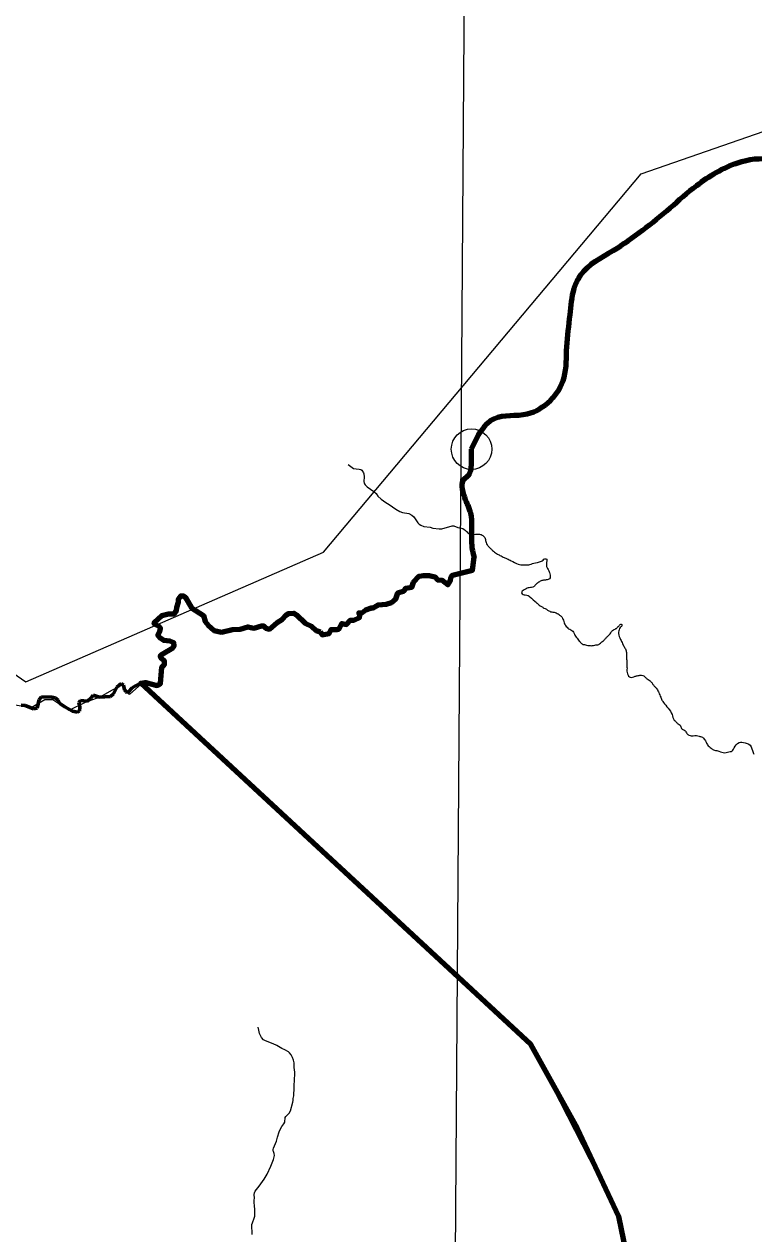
# Model space of a CAD drawing. Extents: x 553962 to 842807, y 8883888 to 9032388.
# Drawn here: x 818378 to 820176, y 9016666 to 9019650 of the extents above; entities that cross this region are included whole.
import ezdxf

# ---------------------------------------------------------------- set-up
doc = ezdxf.new("R2010")
doc.units = 0
doc.header["$LTSCALE"] = 200
doc.header["$PDMODE"] = 32
doc.header["$PDSIZE"] = 100
doc.linetypes.add('LONG_DASH_SHORT_DASH', pattern=[9.9, 6, -1.2, 1.5, -1.2])
for name, color, linetype, lineweight in [('1', 7, 'Continuous', 13), ('23', 7, 'Continuous', 13), ('24', 7, 'Continuous', 25), ('27', 7, 'Continuous', 13), ('35', 7, 'Continuous', 13), ('57', 7, 'Continuous', 13), ('7', 7, 'Continuous', 90), ('8', 7, 'Continuous', 13)]:
    doc.layers.add(name, color=color, linetype=linetype, lineweight=lineweight)

msp = doc.modelspace()

# ---------------------------------------------------------------- linework, layer by layer
at = {"layer": '1'}
msp.add_lwpolyline([(819491.5, 9023933.1), (819436.9, 9016147.3), (819350.2, 9004420.8)], dxfattribs=at)
at = {"layer": '1', "linetype": 'LONG_DASH_SHORT_DASH', "lineweight": 60}
msp.add_lwpolyline([(819106.8, 9018150.9), (819111.9, 9018143.9), (819129, 9018147.1), (819129, 9018147.1), (819134.5, 9018156.4), (819149.4, 9018156.7), (819153.9, 9018158.8), (819160.4, 9018171.7), (819172.1, 9018169.4), (819182.2, 9018179.5), (819190.5, 9018180), (819204.2, 9018186.2), (819204.6, 9018191.9), (819202.7, 9018198), (819211.3, 9018198.8), (819219.5, 9018205.4), (819233.3, 9018209.9), (819236.1, 9018209.1), (819250.5, 9018217.4), (819270.2, 9018219.1), (819283.1, 9018223.8), (819293.3, 9018232.8), (819298.9, 9018247), (819314.2, 9018252.6), (819318.7, 9018258.8), (819333, 9018261.2), (819337.3, 9018273.7), (819351.2, 9018288), (819361.8, 9018290.3), (819375.8, 9018290), (819390, 9018286.4), (819396.5, 9018279.2), (819407, 9018278.1), (819421.8, 9018266.6), (819428.7, 9018278), (819429.1, 9018284.3), (819433.4, 9018290.6), (819482.8, 9018303.4), (819487, 9018335.1)], dxfattribs=at)
at = {"layer": '23'}
for points in [[(819106.8, 9018150.9), (819111.9, 9018143.9), (819129, 9018147.1), (819129, 9018147.1), (819134.5, 9018156.4), (819149.4, 9018156.7), (819153.9, 9018158.8), (819160.4, 9018171.7), (819172.1, 9018169.4), (819182.2, 9018179.5), (819190.5, 9018180), (819204.2, 9018186.2), (819204.6, 9018191.9), (819202.7, 9018198), (819211.3, 9018198.8), (819219.5, 9018205.4), (819233.3, 9018209.9), (819236.1, 9018209.1), (819250.5, 9018217.4), (819270.2, 9018219.1), (819283.1, 9018223.8), (819293.3, 9018232.8), (819298.9, 9018247), (819314.2, 9018252.6), (819318.7, 9018258.8), (819333, 9018261.2), (819337.3, 9018273.7), (819351.2, 9018288), (819361.8, 9018290.3), (819375.8, 9018290), (819390, 9018286.4), (819396.5, 9018279.2), (819407, 9018278.1), (819421.8, 9018266.6), (819428.7, 9018278), (819429.1, 9018284.3), (819433.4, 9018290.6), (819482.8, 9018303.4), (819487.2, 9018334)], [(818665.2, 9018024.3), (818677.8, 9018026.3), (818705.4, 9018018.8), (818713.8, 9018023.3), (818717.3, 9018064), (818723.6, 9018070.7), (818723.2, 9018078.9), (818716.6, 9018084.7), (818713.2, 9018091.2), (818717.6, 9018095.9), (818743.8, 9018111.9), (818746.9, 9018116.9), (818746.1, 9018123.7), (818736.3, 9018128.4), (818721.8, 9018129.6), (818714.4, 9018134.2), (818706.7, 9018143.1), (818711.7, 9018152.2), (818713.8, 9018159.9), (818710.7, 9018163.8), (818699.3, 9018168.9), (818697.8, 9018174.3), (818717, 9018191.7), (818733.6, 9018195.8), (818747.4, 9018195.8), (818753.2, 9018203.6), (818753.6, 9018211.4), (818758.3, 9018224), (818758.3, 9018232.6), (818763.4, 9018239.6), (818769.3, 9018239.6), (818775.2, 9018235.7), (818790.3, 9018210.4), (818820, 9018191.7), (818823.7, 9018176.7), (818830.9, 9018167.9), (818846.3, 9018154.1), (818864, 9018150.4), (818891.4, 9018157.1), (818909.9, 9018157.8), (818929, 9018163.6), (818943.3, 9018159.9), (818962.9, 9018166.1), (818967.2, 9018165.7), (818973.1, 9018159.9), (818982.5, 9018157.9), (819001.5, 9018174.1), (819014.4, 9018182), (819023.5, 9018192.1), (819028.9, 9018196), (819042.6, 9018196.8), (819048.5, 9018193.3), (819069.9, 9018172.8), (819086.2, 9018165.1), (819097.5, 9018154.4), (819106.8, 9018150.9)], [(820443.4, 9014602.6), (820513, 9014700.1), (820428.5, 9014806.3), (820351.8, 9014863.1), (820181.1, 9014850.2), (820119.3, 9014881.4), (820369.8, 9015075.2), (820241.3, 9015547.6), (820764.7, 9015358.3), (820771.5, 9015546.1), (820799, 9015640.2), (820791.2, 9015811), (820772.1, 9016017.5), (820788.2, 9016167.4), (819910.9, 9016380.8), (819843.7, 9016709.2), (819626.5, 9017133), (818665.2, 9018024.3)]]:
    msp.add_lwpolyline(points, dxfattribs=at)
for points in [[(819480.3, 9018601.6), (819536.5, 9018677.5), (819617.7, 9018688.9), (819708.3, 9018778.3), (819715.1, 9018853.9), (819723.2, 9018933.2), (819733.6, 9018998.5), (819749.5, 9019031.5), (819829.3, 9019091.7), (819969.7, 9019196.9), (820035.5, 9019252.2), (820136.7, 9019308.1), (820217.9, 9019315.7), (820323.9, 9019245.9), (820431.7, 9019202.9), (820499.8, 9019191.5), (820609.3, 9019163.9), (820674.6, 9019142.3), (820757.4, 9019110), (820818.5, 9019070.5), (820904.1, 9019048.5), (820986, 9019031.7), (821077.2, 9019092.9), (821149, 9019131.4), (821226.6, 9019205.7), (821258.2, 9019260.3), (821295.7, 9019294.2), (821309.4, 9019302.3)], [(819487.2, 9018334), (819482.2, 9018357.6), (819481.4, 9018410.1), (819478.6, 9018443.5), (819463.4, 9018482.4), (819465, 9018531), (819470.2, 9018534.7), (819480.1, 9018566.4), (819480.3, 9018601.6)]]:
    msp.add_spline(points, degree=3, dxfattribs=at)
at = {"layer": '24'}
for points in [[(819176.2, 9018563.9), (819189.3, 9018554.2), (819195.7, 9018553), (819203.5, 9018552.5), (819207.4, 9018551.5), (819209.8, 9018549.6), (819213.8, 9018543.6), (819215.1, 9018540.5), (819215.7, 9018533.1), (819215.2, 9018522), (819215.7, 9018518.1), (819216.4, 9018516.4), (819218.3, 9018513.9), (819223, 9018509), (819239.2, 9018497.5), (819244.8, 9018492), (819249.3, 9018485.9), (819257.9, 9018478.1), (819269.1, 9018470.2), (819277.1, 9018465.2), (819293.7, 9018453.3), (819303.4, 9018447.5), (819310.3, 9018445.4), (819325.8, 9018442.7), (819333.1, 9018439), (819338, 9018434.8), (819348, 9018420.2), (819351, 9018416.8), (819355.1, 9018413.8), (819363, 9018410.7), (819378.1, 9018409), (819385.1, 9018407.1), (819400.6, 9018404.9), (819407.2, 9018405.5), (819432.7, 9018412.5), (819436.6, 9018412.3), (819446.7, 9018408.5)], [(818939.7, 9016664.4), (818938.8, 9016688.8), (818940.2, 9016693.4), (818944.2, 9016704.3), (818945.8, 9016710), (818946.5, 9016714.3), (818945.9, 9016725.4), (818945.7, 9016736.3), (818944.8, 9016742.9), (818944.8, 9016748.7), (818945.3, 9016753.7), (818944.6, 9016762.7), (818945, 9016767.1), (818947.1, 9016771.4), (818956.7, 9016783.6), (818968.8, 9016800.7), (818976.2, 9016813.3), (818985.7, 9016833), (818992.2, 9016849.1), (818994.7, 9016859.2), (818994.1, 9016864.4), (818991.8, 9016869), (818991.3, 9016870.6), (818991.3, 9016873.8), (818992, 9016877.4), (818999.6, 9016894.9), (819002.1, 9016904.8), (819006.2, 9016917.6), (819009.2, 9016924.9), (819012.4, 9016930.5), (819017.7, 9016937.1), (819019.8, 9016941.3), (819021.2, 9016953.1), (819022.9, 9016955.7), (819031.1, 9016963.7), (819033.7, 9016969.2), (819039.9, 9016990.6), (819040.7, 9016994.6), (819041, 9016999.5), (819042, 9017006.7), (819042.2, 9017014.3), (819042.9, 9017019.2), (819043.4, 9017035.5), (819044.2, 9017042), (819044.6, 9017064.5), (819043.2, 9017076.1), (819042.9, 9017087.8), (819041.4, 9017094.1), (819039.1, 9017101), (819035.6, 9017107.4), (819031.4, 9017112.6), (819028.9, 9017114.8), (819019.9, 9017120), (819013, 9017123.1), (819000.5, 9017130.8), (818991.4, 9017134.6), (818972.1, 9017141.8), (818967.3, 9017144.5), (818962.3, 9017150), (818957.8, 9017159.9), (818955.6, 9017168.4), (818954.5, 9017175.7)]]:
    msp.add_lwpolyline(points, dxfattribs=at)
for points in [[(819446.7, 9018408.5), (819462.5, 9018403.6), (819467, 9018399.4), (819476.6, 9018392.7), (819480.2, 9018391.7), (819492.9, 9018392), (819502, 9018391.4), (819506.6, 9018389.9), (819509.6, 9018387.3), (819511.6, 9018385.2), (819514.1, 9018381.6)], [(819514.1, 9018381.6), (819516, 9018371.4), (819519, 9018365.3), (819524, 9018359.7), (819529.1, 9018355), (819532.1, 9018351.9), (819542.2, 9018344.2), (819550.3, 9018339.5), (819560.9, 9018334.3), (819568, 9018331.2), (819578.1, 9018326.5), (819595.3, 9018318.2), (819608, 9018316), (819612.6, 9018316), (819621.2, 9018316.4), (819633.5, 9018320.3), (819652.4, 9018325.2), (819656.5, 9018328.2), (819661.1, 9018331.2), (819665.6, 9018330.7), (819665.6, 9018326.1), (819665, 9018318.5), (819665.9, 9018310.3), (819668.9, 9018304.7), (819672.4, 9018297.5), (819674.3, 9018290.9), (819674.3, 9018287.3), (819672.7, 9018282.2), (819669.1, 9018280.2), (819660, 9018278.3), (819651.8, 9018276.9), (819644.1, 9018271.9), (819638.5, 9018267.8), (819634.3, 9018262.8), (819628.2, 9018260.3), (819622.6, 9018259.9), (819612.9, 9018256.4), (819609.8, 9018254.9), (819603.6, 9018247.4), (819607.3, 9018243.4), (819612.6, 9018242.1), (819619.8, 9018240.6), (819623.9, 9018237.5), (819640, 9018223.1), (819645.5, 9018218.4), (819653.1, 9018213.2), (819656.1, 9018211.7), (819658.2, 9018209.6), (819658.7, 9018209.6), (819664.7, 9018207), (819670.8, 9018202.9), (819675.3, 9018200.8), (819686.5, 9018198.6), (819696.1, 9018193.5), (819701.2, 9018189.3)], [(819701.2, 9018189.3), (819703.7, 9018186.2), (819705.2, 9018182.7), (819708.1, 9018176.5), (819709.6, 9018170.4), (819712.1, 9018166.8), (819715.6, 9018162.2), (819719.6, 9018158.6), (819725.2, 9018156), (819730.2, 9018152.4), (819733.2, 9018147.3), (819734.7, 9018142.7), (819742.7, 9018132.9), (819745.7, 9018128.3), (819751.3, 9018122.6), (819754.3, 9018120.1), (819758.4, 9018119.5), (819763.9, 9018117.9), (819770.6, 9018117.3), (819775.1, 9018116.8), (819786.8, 9018118.7), (819789.4, 9018118.7), (819794, 9018120.2), (819801.7, 9018126.2), (819805.8, 9018129.2), (819808.4, 9018132.2), (819809.9, 9018133.7), (819814.5, 9018138.8), (819820.2, 9018144.3), (819823.3, 9018148.8), (819828, 9018154.4), (819836.1, 9018158.9), (819838.2, 9018160.4), (819840.8, 9018163.4), (819842.3, 9018164.4), (819844.4, 9018165.9), (819846.4, 9018169), (819849.5, 9018170), (819851, 9018167.4), (819846.9, 9018161.8), (819844.2, 9018156.3), (819842.7, 9018150.2), (819845.6, 9018136.4), (819850, 9018127.2), (819855, 9018116.5), (819859.5, 9018108.8), (819861.9, 9018100.1), (819862.3, 9018092.5), (819862.3, 9018086.3), (819863.2, 9018075.2), (819863.1, 9018066), (819863.5, 9018061.4), (819863.4, 9018054.3), (819864.9, 9018047.1), (819867.4, 9018042)], [(819867.4, 9018042), (819871.4, 9018038.9), (819877, 9018038.9), (819883.6, 9018041.3), (819886.7, 9018042.3), (819895.4, 9018043.8), (819902.5, 9018043.2), (819907, 9018040.6), (819912.6, 9018035.4), (819918.1, 9018031.8), (819922.2, 9018028.7), (819926.2, 9018022.6), (819930.7, 9018017.4), (819932.7, 9018014.9), (819937.2, 9018010.2), (819941.7, 9018001), (819946.6, 9017989.8), (819948.6, 9017984.7), (819953.1, 9017977), (819974.6, 9017947.2), (819980.1, 9017933.5), (819983.6, 9017929.9), (819989.1, 9017924.2), (819994.2, 9017920.6), (819997.6, 9017912.9), (820005.7, 9017907.7), (820011.2, 9017900.1), (820016.3, 9017895.9), (820021.9, 9017894.8), (820026.9, 9017894.8), (820034.6, 9017895.2), (820041.2, 9017893.6), (820044.7, 9017892.6), (820049.3, 9017891), (820051.8, 9017888.9), (820058.3, 9017879.2), (820060.8, 9017874.1), (820063.3, 9017870), (820068.3, 9017865.9), (820072.9, 9017862.2), (820074.9, 9017861.2), (820078.9, 9017859.1), (820084.5, 9017858.1), (820090.1, 9017856.5), (820104.3, 9017852.8), (820117.6, 9017855.7), (820120.6, 9017856.1), (820124.7, 9017859.2), (820127.8, 9017864.7), (820139.7, 9017877.8), (820154.4, 9017877.2), (820159.5, 9017875.6), (820164.1, 9017874), (820173, 9017858.1), (820176, 9017848.9)]]:
    msp.add_spline(points, degree=3, dxfattribs=at)
at = {"layer": '27'}
msp.add_lwpolyline([(819910.9, 9016380.8), (819843.7, 9016709.2), (819626.5, 9017133), (818665.1, 9018024.5), (818667.4, 9018023.4), (818637.5, 9017996.8), (818620.9, 9018020.1), (818594.3, 9018006.8), (818564.4, 9017990.1), (818527.9, 9017976.8), (818488, 9017956.9), (818448.1, 9017983.5), (818428.2, 9017983.5), (818395, 9017963.6), (818355.1, 9017970.2)], dxfattribs=at)
at = {"layer": '35'}
msp.add_lwpolyline([(819910.9, 9016380.8), (819843.7, 9016709.2), (819626.5, 9017133), (818665.1, 9018024.5), (818667.4, 9018023.4), (818637.5, 9017996.8), (818620.9, 9018020.1), (818594.3, 9018006.8), (818564.4, 9017990.1), (818527.9, 9017976.8), (818488, 9017956.9), (818448.1, 9017983.5), (818428.2, 9017983.5), (818395, 9017963.6), (818355.1, 9017970.2)], dxfattribs=at)
at = {"layer": '57', "lineweight": 90}
for points in [[(819106.8, 9018150.9), (819111.9, 9018143.9), (819129, 9018147.1), (819129, 9018147.1), (819134.5, 9018156.4), (819149.4, 9018156.7), (819153.9, 9018158.8), (819160.4, 9018171.7), (819172.1, 9018169.4), (819182.2, 9018179.5), (819190.5, 9018180), (819204.2, 9018186.2), (819204.6, 9018191.9), (819202.7, 9018198), (819211.3, 9018198.8), (819219.5, 9018205.4), (819233.3, 9018209.9), (819236.1, 9018209.1), (819250.5, 9018217.4), (819270.2, 9018219.1), (819283.1, 9018223.8), (819293.3, 9018232.8), (819298.9, 9018247), (819314.2, 9018252.6), (819318.7, 9018258.8), (819333, 9018261.2), (819337.3, 9018273.7), (819351.2, 9018288), (819361.8, 9018290.3), (819375.8, 9018290), (819390, 9018286.4), (819396.5, 9018279.2), (819407, 9018278.1), (819421.8, 9018266.6), (819428.7, 9018278), (819429.1, 9018284.3), (819433.4, 9018290.6), (819482.8, 9018303.4), (819487, 9018335.1), (819487.2, 9018334)], [(818674.8, 9018025.8), (818677.8, 9018026.3), (818705.4, 9018018.8), (818713.8, 9018023.3), (818717.3, 9018064), (818723.6, 9018070.7), (818723.2, 9018078.9), (818716.6, 9018084.7), (818713.2, 9018091.2), (818717.6, 9018095.9), (818743.8, 9018111.9), (818746.9, 9018116.9), (818746.1, 9018123.7), (818736.3, 9018128.4), (818721.8, 9018129.6), (818714.4, 9018134.2), (818706.7, 9018143.1), (818711.7, 9018152.2), (818713.8, 9018159.9), (818710.7, 9018163.8), (818699.3, 9018168.9), (818697.8, 9018174.3), (818717, 9018191.7), (818733.6, 9018195.8), (818747.4, 9018195.8), (818753.2, 9018203.6), (818753.6, 9018211.4), (818758.3, 9018224), (818758.3, 9018232.6), (818763.4, 9018239.6), (818769.3, 9018239.6), (818775.2, 9018235.7), (818790.3, 9018210.4), (818820, 9018191.7), (818823.7, 9018176.7), (818830.9, 9018167.9), (818846.3, 9018154.1), (818864, 9018150.4), (818891.4, 9018157.1), (818909.9, 9018157.8), (818929, 9018163.6), (818943.3, 9018159.9), (818962.9, 9018166.1), (818967.2, 9018165.7), (818973.1, 9018159.9), (818982.5, 9018157.9), (819001.5, 9018174.1), (819014.4, 9018182), (819023.5, 9018192.1), (819028.9, 9018196), (819042.6, 9018196.8), (819048.5, 9018193.3), (819069.9, 9018172.8), (819086.2, 9018165.1), (819097.5, 9018154.4), (819106.8, 9018150.9)], [(819910.9, 9016380.8), (819843.7, 9016709.2), (819741.4, 9016926.2), (819626.5, 9017133), (818665.1, 9018024.5), (818674.8, 9018025.8)]]:
    msp.add_lwpolyline(points, dxfattribs=at)
for points in [[(819480.3, 9018601.6), (819536.5, 9018677.5), (819617.7, 9018688.9), (819708.3, 9018778.3), (819715.1, 9018853.9), (819723.2, 9018933.2), (819733.6, 9018998.5), (819749.5, 9019031.5), (819829.3, 9019091.7), (819969.7, 9019196.9), (820035.5, 9019252.2), (820136.7, 9019308.1), (820217.9, 9019315.7), (820323.9, 9019245.9), (820431.7, 9019202.9), (820499.8, 9019191.5), (820609.3, 9019163.9), (820674.6, 9019142.3), (820757.4, 9019110), (820818.5, 9019070.5), (820904.1, 9019048.5), (820986, 9019031.7), (821077.2, 9019092.9), (821149, 9019131.4), (821171.4, 9019147.8)], [(819487.2, 9018334), (819482.2, 9018357.6), (819481.4, 9018410.1), (819478.6, 9018443.5), (819463.4, 9018482.4), (819465, 9018531), (819470.2, 9018534.7), (819480.1, 9018566.4), (819480.3, 9018601.6)]]:
    msp.add_spline(points, degree=3, dxfattribs=at)
at = {"layer": '57'}
msp.add_point((819480.3, 9018601.6), dxfattribs=at)
at = {"layer": '7', "linetype": 'LONG_DASH_SHORT_DASH', "lineweight": 60}
for points in [[(819106.8, 9018150.9), (819111.9, 9018143.9), (819129, 9018147.1), (819129, 9018147.1), (819134.5, 9018156.4), (819149.4, 9018156.7), (819153.9, 9018158.8), (819160.4, 9018171.7), (819172.1, 9018169.4), (819182.2, 9018179.5), (819190.5, 9018180), (819204.2, 9018186.2), (819204.6, 9018191.9), (819202.7, 9018198), (819211.3, 9018198.8), (819219.5, 9018205.4), (819233.3, 9018209.9), (819236.1, 9018209.1), (819250.5, 9018217.4), (819270.2, 9018219.1), (819283.1, 9018223.8), (819293.3, 9018232.8), (819298.9, 9018247), (819314.2, 9018252.6), (819318.7, 9018258.8), (819333, 9018261.2), (819337.3, 9018273.7), (819351.2, 9018288), (819361.8, 9018290.3), (819375.8, 9018290), (819390, 9018286.4), (819396.5, 9018279.2), (819407, 9018278.1), (819421.8, 9018266.6), (819428.7, 9018278), (819429.1, 9018284.3), (819433.4, 9018290.6), (819482.8, 9018303.4), (819487, 9018335.1)], [(818370.3, 9017970.5), (818379.7, 9017969), (818400.9, 9017960.7), (818409.9, 9017962.7), (818414.6, 9017984.2), (818420.5, 9017990.9), (818445.7, 9017990.3), (818453.6, 9017987.9), (818461.1, 9017982.8), (818465.8, 9017974.6), (818477.5, 9017966), (818496.6, 9017955.3), (818509.1, 9017952.5), (818514.2, 9017955.3), (818514.6, 9017965.4), (818512.2, 9017976.7), (818516.3, 9017981.7), (818533.3, 9017980.4), (818542.5, 9017988.1), (818547.6, 9017995.1), (818562.5, 9017990.3), (818590, 9017991.4), (818597.8, 9017998.3), (818605.9, 9018014.3), (818616.5, 9018023.7), (818622.5, 9018019.4), (818624.6, 9018008.1), (818627.6, 9018002.8), (818633.8, 9018002.4), (818644.6, 9018013.9), (818664.6, 9018024.2), (818677.8, 9018026.3), (818705.4, 9018018.8), (818713.8, 9018023.3), (818717.3, 9018064), (818723.6, 9018070.7), (818723.2, 9018078.9), (818716.6, 9018084.7), (818713.2, 9018091.2), (818717.6, 9018095.9), (818743.8, 9018111.9), (818746.9, 9018116.9), (818746.1, 9018123.7), (818736.3, 9018128.4), (818721.8, 9018129.6), (818714.4, 9018134.2), (818706.7, 9018143.1), (818711.7, 9018152.2), (818713.8, 9018159.9), (818710.7, 9018163.8), (818699.3, 9018168.9), (818697.8, 9018174.3), (818717, 9018191.7), (818733.6, 9018195.8), (818747.4, 9018195.8), (818753.2, 9018203.6), (818753.6, 9018211.4), (818758.3, 9018224), (818758.3, 9018232.6), (818763.4, 9018239.6), (818769.3, 9018239.6), (818775.2, 9018235.7), (818790.3, 9018210.4), (818820, 9018191.7), (818823.7, 9018176.7), (818830.9, 9018167.9), (818846.3, 9018154.1), (818864, 9018150.4), (818891.4, 9018157.1), (818909.9, 9018157.8), (818929, 9018163.6), (818943.3, 9018159.9), (818962.9, 9018166.1), (818967.2, 9018165.7), (818973.1, 9018159.9), (818982.5, 9018157.9), (819001.5, 9018174.1), (819014.4, 9018182), (819023.5, 9018192.1), (819028.9, 9018196), (819042.6, 9018196.8), (819048.5, 9018193.3), (819069.9, 9018172.8), (819086.2, 9018165.1), (819097.5, 9018154.4), (819106.8, 9018150.9)], [(818370.3, 9017970.5), (818379.7, 9017969), (818400.9, 9017960.7), (818409.9, 9017962.7), (818414.6, 9017984.2), (818420.5, 9017990.9), (818445.7, 9017990.3), (818453.6, 9017987.9), (818461.1, 9017982.8), (818465.8, 9017974.6), (818477.5, 9017966), (818496.6, 9017955.3), (818509.1, 9017952.5), (818514.2, 9017955.3), (818514.6, 9017965.4), (818512.2, 9017976.7), (818516.3, 9017981.7), (818533.3, 9017980.4), (818542.5, 9017988.1), (818547.6, 9017995.1), (818562.5, 9017990.3), (818590, 9017991.4), (818597.8, 9017998.3), (818605.9, 9018014.3), (818616.5, 9018023.7), (818622.5, 9018019.4), (818624.6, 9018008.1), (818627.6, 9018002.8), (818633.8, 9018002.4), (818644.6, 9018013.9), (818664.6, 9018024.2), (818672.3, 9018025.4)]]:
    msp.add_lwpolyline(points, dxfattribs=at)
for points in [[(819480.3, 9018601.6), (819536.5, 9018677.5), (819617.7, 9018688.9), (819708.3, 9018778.3), (819715.1, 9018853.9), (819723.2, 9018933.2), (819733.6, 9018998.5), (819749.5, 9019031.5), (819829.3, 9019091.7), (819969.7, 9019196.9), (820035.5, 9019252.2), (820136.7, 9019308.1), (820217.9, 9019315.7), (820323.9, 9019245.9), (820431.7, 9019202.9), (820499.8, 9019191.5), (820609.3, 9019163.9), (820674.6, 9019142.3), (820757.4, 9019110), (820818.5, 9019070.5), (820904.1, 9019048.5), (820986, 9019031.7), (821077.2, 9019092.9), (821149, 9019131.4), (821226.6, 9019205.7), (821258.2, 9019260.3), (821295.7, 9019294.2), (821309.4, 9019302.3)], [(819480.3, 9018601.6), (819536.5, 9018677.5), (819617.7, 9018688.9), (819708.3, 9018778.3), (819715.1, 9018853.9), (819723.2, 9018933.2), (819733.6, 9018998.5), (819749.5, 9019031.5), (819829.3, 9019091.7), (819969.7, 9019196.9), (820035.5, 9019252.2), (820136.7, 9019308.1), (820217.9, 9019315.7), (820323.9, 9019245.9), (820431.7, 9019202.9), (820499.8, 9019191.5), (820609.3, 9019163.9), (820674.6, 9019142.3), (820757.4, 9019110), (820818.5, 9019070.5), (820904.1, 9019048.5), (820986, 9019031.7), (821077.2, 9019092.9), (821149, 9019131.4), (821171.4, 9019147.8)], [(819480.3, 9018601.6), (819536.5, 9018677.5), (819617.7, 9018688.9), (819708.3, 9018778.3), (819715.1, 9018853.9), (819723.2, 9018933.2), (819733.6, 9018998.5), (819749.5, 9019031.5), (819829.3, 9019091.7), (819969.7, 9019196.9), (820035.5, 9019252.2), (820136.7, 9019308.1), (820217.9, 9019315.7), (820323.9, 9019245.9), (820431.7, 9019202.9), (820499.8, 9019191.5), (820609.3, 9019163.9), (820674.6, 9019142.3), (820757.4, 9019110), (820818.5, 9019070.5), (820904.1, 9019048.5), (820986, 9019031.7), (821077.2, 9019092.9), (821149, 9019131.4), (821171.4, 9019147.8)], [(819487.2, 9018334), (819482.2, 9018357.6), (819481.4, 9018410.1), (819478.6, 9018443.5), (819463.4, 9018482.4), (819465, 9018531), (819470.2, 9018534.7), (819480.1, 9018566.4), (819480.3, 9018601.6)]]:
    msp.add_spline(points, degree=3, dxfattribs=at)
at = {"layer": '8'}
msp.add_lwpolyline([(806344.2, 9022695.6), (806740, 9021665.8), (807994.8, 9022273.7), (808440.2, 9022162.3), (808816, 9021591.3), (810278.6, 9020902.9), (810973.6, 9020170.7), (811488.6, 9019376.9), (812943.8, 9019072), (813389.2, 9018626.3), (814475, 9017567.9), (814906.5, 9018668.1), (816571.8, 9018905.2), (817518.3, 9018626.6), (818381.3, 9018027.8), (819115.3, 9018347.8), (819898.6, 9019281.2), (820260.5, 9019406.6), (821067.9, 9019128), (821964.5, 9020839.2)], dxfattribs=at)

doc.saveas('drawing.dxf')
